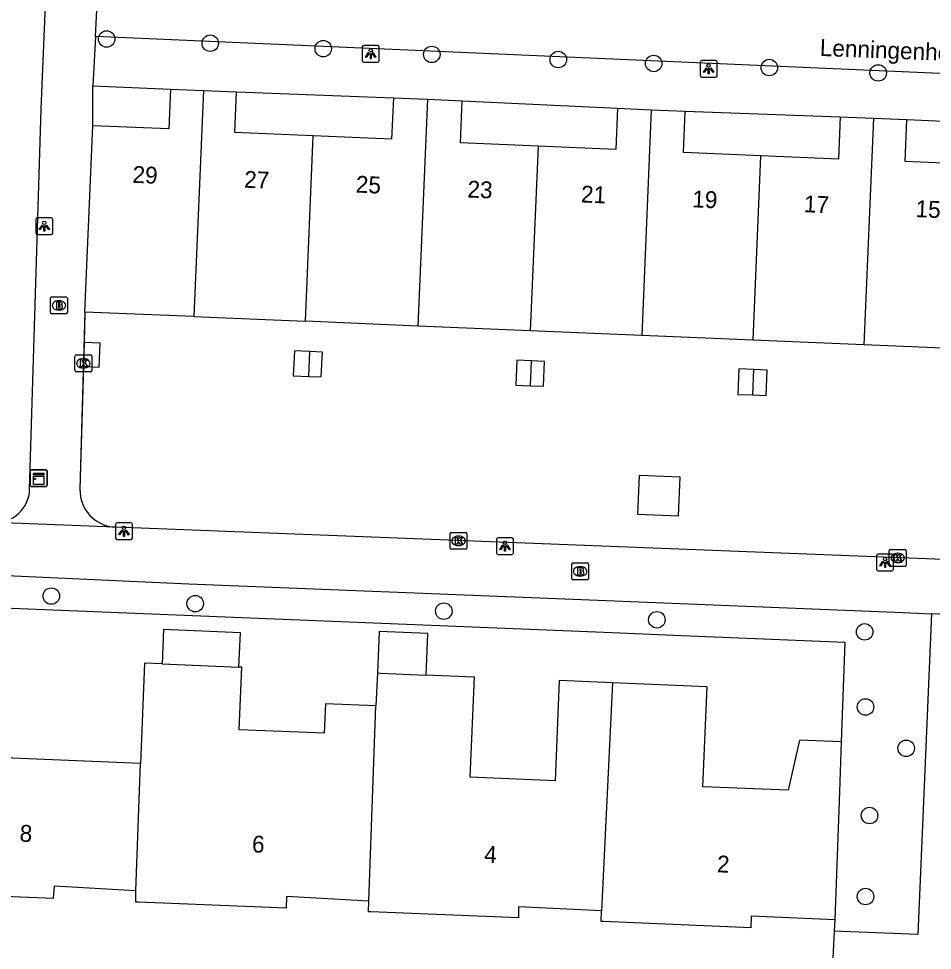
# Model space of a CAD drawing. Extents: x 160787 to 161428, y 386828 to 387483.
# Drawn here: x 161180.7 to 161234.9, y 386934.4 to 386989.7 of the extents above; entities that cross this region are included whole.
import ezdxf

# ---------------------------------------------------------------- set-up
doc = ezdxf.new("R2010")
doc.units = 0
for name, color, linetype in [('IMGEO_Boom', 7, 'Continuous'), ('IMGEO_Brandkraan', 7, 'Continuous'), ('IMGEO_Groenvoorziening', 7, 'Continuous'), ('IMGEO_Hek', 7, 'Continuous'), ('IMGEO_Kast', 7, 'Continuous'), ('IMGEO_Kolk', 7, 'Continuous'), ('IMGEO_Lichtpunt', 7, 'Continuous'), ('IMGEO_Muur', 7, 'Continuous'), ('IMGEO_Openbare_ruimte_label', 7, 'Continuous'), ('IMGEO_Pand', 7, 'Continuous'), ('IMGEO_Pand_nummerreeks', 7, 'Continuous'), ('IMGEO_Parkeervlak_open', 7, 'Continuous'), ('IMGEO_Rijbaan_lokaal_open', 7, 'Continuous'), ('IMGEO_Voetpad_open', 7, 'Continuous')]:
    doc.layers.add(name, color=color, linetype=linetype)

msp = doc.modelspace()

# ---------------------------------------------------------------- linework, layer by layer
at = {"layer": 'IMGEO_Boom'}
for centre in [(161185.871, 386988.468), (161192.016, 386988.213), (161198.719, 386987.894), (161205.156, 386987.55), (161212.659, 386987.244), (161218.321, 386987.014), (161225.177, 386986.771), (161231.639, 386986.452), (161182.586, 386955.418), (161191.125, 386954.971), (161205.869, 386954.523), (161218.509, 386954.01), (161230.832, 386953.293), (161230.885, 386948.838), (161233.297, 386946.389), (161231.123, 386942.4), (161230.886, 386937.596)]:
    msp.add_circle(centre, 0.489, dxfattribs=at)
at = {"layer": 'IMGEO_Brandkraan'}
for p, q in [((161182.539, 386972.235), (161182.539, 386973.087)), ((161182.614, 386973.161), (161183.466, 386973.161)), ((161183.027, 386972.941), (161183.052, 386972.941)), ((161183.54, 386973.087), (161183.54, 386972.235)), ((161183.466, 386972.161), (161182.614, 386972.161)), ((161183.05, 386972.381), (161183.025, 386972.381)), ((161213.459, 386956.459), (161213.459, 386957.311)), ((161213.534, 386957.385), (161214.386, 386957.385)), ((161214.46, 386957.311), (161214.46, 386956.459)), ((161213.947, 386957.165), (161213.972, 386957.165)), ((161214.386, 386956.385), (161213.534, 386956.385)), ((161213.97, 386956.605), (161213.945, 386956.605))]:
    msp.add_line(p, q, dxfattribs=at)
for points in [[(161182.539, 386972.235), (161182.539, 386973.087)], [(161182.614, 386973.161), (161183.466, 386973.161)], [(161182.887, 386972.861), (161182.887, 386972.461), (161183.1, 386972.461)], [(161183.118, 386972.861), (161182.887, 386972.861)], [(161183.066, 386972.78), (161183.012, 386972.78), (161183.012, 386972.704)], [(161183.012, 386972.704), (161183.065, 386972.704)], [(161183.54, 386973.087), (161183.54, 386972.235)], [(161183.466, 386972.161), (161182.614, 386972.161)], [(161183.074, 386972.628), (161183.012, 386972.628), (161183.012, 386972.547)], [(161183.012, 386972.547), (161183.074, 386972.547)], [(161213.459, 386956.459), (161213.459, 386957.311)], [(161213.534, 386957.385), (161214.386, 386957.385)], [(161214.46, 386957.311), (161214.46, 386956.459)], [(161213.807, 386957.085), (161213.807, 386956.685), (161214.02, 386956.685)], [(161214.038, 386957.085), (161213.807, 386957.085)], [(161213.986, 386957.004), (161213.932, 386957.004), (161213.932, 386956.928)], [(161213.932, 386956.928), (161213.985, 386956.928)], [(161213.994, 386956.852), (161213.932, 386956.852), (161213.932, 386956.771)], [(161213.932, 386956.771), (161213.994, 386956.771)], [(161214.386, 386956.385), (161213.534, 386956.385)]]:
    msp.add_lwpolyline(points, dxfattribs=at)
for centre, radius, start, end in [((161182.616, 386973.085), 0.0765, 91.552, 178.448), ((161182.616, 386973.085), 0.0765, 91.552, 178.448), ((161183.067, 386972.742), 0.0379, 267.8285, 90.9355), ((161183.122, 386972.716), 0.145, 59.4692, 91.5367), ((161183.147, 386972.763), 0.0922, 285.5137, 58.1501), ((161183.152, 386972.571), 0.105, 301.3115, 78.989), ((161183.464, 386973.085), 0.0765, 1.552, 88.448), ((161183.464, 386973.085), 0.0765, 1.552, 88.448), ((161182.616, 386972.237), 0.0765, 181.552, 268.448), ((161182.616, 386972.237), 0.0765, 181.552, 268.448), ((161183.075, 386972.587), 0.0404, 269.8759, 90.5077), ((161183.106, 386972.712), 0.251, 268.6676, 293.5347), ((161183.464, 386972.237), 0.0765, 271.552, 358.448), ((161183.464, 386972.237), 0.0765, 271.552, 358.448), ((161213.536, 386957.309), 0.0765, 91.552, 178.448), ((161213.536, 386957.309), 0.0765, 91.552, 178.448), ((161214.384, 386957.309), 0.0765, 1.552, 88.448), ((161214.384, 386957.309), 0.0765, 1.552, 88.448), ((161213.987, 386956.966), 0.0379, 267.8285, 90.9355), ((161213.995, 386956.811), 0.0404, 269.8759, 90.5077), ((161214.026, 386956.936), 0.251, 268.6676, 293.5347), ((161214.042, 386956.94), 0.145, 59.4692, 91.5367), ((161214.067, 386956.987), 0.0922, 285.5137, 58.1501), ((161214.072, 386956.795), 0.105, 301.3115, 78.989), ((161213.536, 386956.461), 0.0765, 181.552, 268.448), ((161213.536, 386956.461), 0.0765, 181.552, 268.448), ((161214.384, 386956.461), 0.0765, 271.552, 358.448), ((161214.384, 386956.461), 0.0765, 271.552, 358.448)]:
    msp.add_arc(centre, radius, start, end, dxfattribs=at)
for centre, major_axis, ratio, start_param, end_param in [((161183.026, 386972.661), (-0.387, 0.002), 0.722429, 4.712389, 7.853982), ((161183.051, 386972.661), (-0.39, 0.002), 0.717154, 1.570796, 4.712389), ((161213.946, 386956.885), (-0.387, 0.002), 0.722429, 4.712389, 7.853982), ((161213.971, 386956.885), (-0.39, 0.002), 0.717154, 1.570796, 4.712389)]:
    msp.add_ellipse(centre, major_axis=major_axis, ratio=ratio, start_param=start_param, end_param=end_param, dxfattribs=at)
at = {"layer": 'IMGEO_Groenvoorziening'}
for points in [[(161160.676, 386955.179), (161160.69, 386955.487), (161215.866, 386953.251), (161219.516, 386953.103), (161229.654, 386952.691), (161229.444, 386946.775)], [(161229.069, 386936.211), (161229.023, 386935.547)]]:
    msp.add_lwpolyline(points, dxfattribs=at)
at = {"layer": 'IMGEO_Hek'}
msp.add_lwpolyline([(161215.866, 386953.251), (161219.516, 386953.103), (161229.654, 386952.691), (161229.444, 386946.775)], dxfattribs=at)
at = {"layer": 'IMGEO_Kast'}
for p, q in [((161181.34, 386961.99), (161181.34, 386962.831)), ((161181.34, 386962.831), (161181.34, 386961.99)), ((161181.415, 386962.915), (161182.256, 386962.915)), ((161182.256, 386962.915), (161181.415, 386962.915)), ((161182.34, 386962.84), (161182.34, 386961.999)), ((161182.34, 386961.999), (161182.34, 386962.84)), ((161182.265, 386961.915), (161181.424, 386961.915)), ((161181.424, 386961.915), (161182.265, 386961.915))]:
    msp.add_line(p, q, dxfattribs=at)
for points in [[(161181.535, 386962.705), (161182.135, 386962.705), (161182.135, 386962.62), (161181.535, 386962.62), (161181.535, 386962.705)], [(161181.535, 386962.53), (161182.135, 386962.53), (161182.135, 386962.041), (161181.535, 386962.041), (161181.535, 386962.53)]]:
    msp.add_lwpolyline(points, dxfattribs=at)
msp.add_circle((161181.619, 386962.379), 0.0377, dxfattribs=at)
for centre, start, end in [((161181.418, 386962.837), 92.4484, 184.2845), ((161181.418, 386962.837), 92.4484, 184.2845), ((161182.262, 386962.837), 2.4484, 94.2845), ((161182.262, 386962.837), 2.4484, 94.2845), ((161181.418, 386961.993), 182.4484, 274.2845), ((161181.418, 386961.993), 182.4484, 274.2845), ((161182.262, 386961.993), 272.4484, 4.2845), ((161182.262, 386961.993), 272.4484, 4.2845)]:
    msp.add_arc(centre, 0.0779, start, end, dxfattribs=at)
at = {"layer": 'IMGEO_Kolk'}
for p, q in [((161183.993, 386968.798), (161183.993, 386969.65)), ((161184.068, 386969.724), (161184.92, 386969.724)), ((161184.481, 386969.504), (161184.506, 386969.504)), ((161184.994, 386969.65), (161184.994, 386968.798)), ((161184.504, 386968.944), (161184.479, 386968.944)), ((161184.92, 386968.724), (161184.068, 386968.724)), ((161206.243, 386958.269), (161206.243, 386959.121)), ((161206.318, 386959.195), (161207.17, 386959.195)), ((161206.731, 386958.975), (161206.756, 386958.975)), ((161207.244, 386959.121), (161207.244, 386958.269)), ((161206.754, 386958.415), (161206.729, 386958.415)), ((161207.17, 386958.195), (161206.318, 386958.195)), ((161232.291, 386957.255), (161232.291, 386958.107)), ((161232.366, 386958.181), (161233.218, 386958.181)), ((161232.779, 386957.961), (161232.804, 386957.961)), ((161233.292, 386958.107), (161233.292, 386957.255)), ((161232.802, 386957.401), (161232.777, 386957.401)), ((161233.218, 386957.181), (161232.366, 386957.181))]:
    msp.add_line(p, q, dxfattribs=at)
for points in [[(161183.993, 386968.798), (161183.993, 386969.65)], [(161184.068, 386969.724), (161184.92, 386969.724)], [(161184.314, 386969.424), (161184.437, 386969.424), (161184.437, 386969.273), (161184.567, 386969.424), (161184.731, 386969.424), (161184.585, 386969.273), (161184.738, 386969.024), (161184.586, 386969.024), (161184.501, 386969.188), (161184.437, 386969.121), (161184.437, 386969.024), (161184.314, 386969.024), (161184.314, 386969.424)], [(161184.994, 386969.65), (161184.994, 386968.798)], [(161184.92, 386968.724), (161184.068, 386968.724)], [(161206.243, 386958.269), (161206.243, 386959.121)], [(161206.318, 386959.195), (161207.17, 386959.195)], [(161206.564, 386958.895), (161206.687, 386958.895), (161206.687, 386958.744), (161206.817, 386958.895), (161206.981, 386958.895), (161206.835, 386958.744), (161206.988, 386958.495), (161206.836, 386958.495), (161206.751, 386958.659), (161206.687, 386958.592), (161206.687, 386958.495), (161206.564, 386958.495), (161206.564, 386958.895)], [(161207.244, 386959.121), (161207.244, 386958.269)], [(161207.17, 386958.195), (161206.318, 386958.195)], [(161232.291, 386957.255), (161232.291, 386958.107)], [(161232.366, 386958.181), (161233.218, 386958.181)], [(161232.612, 386957.881), (161232.735, 386957.881), (161232.735, 386957.73), (161232.865, 386957.881), (161233.029, 386957.881), (161232.883, 386957.73), (161233.036, 386957.481), (161232.884, 386957.481), (161232.799, 386957.645), (161232.735, 386957.578), (161232.735, 386957.481), (161232.612, 386957.481), (161232.612, 386957.881)], [(161233.292, 386958.107), (161233.292, 386957.255)], [(161233.218, 386957.181), (161232.366, 386957.181)]]:
    msp.add_lwpolyline(points, dxfattribs=at)
for centre, start, end in [((161184.07, 386969.648), 91.552, 178.448), ((161184.07, 386969.648), 91.552, 178.448), ((161184.918, 386969.648), 1.552, 88.448), ((161184.918, 386969.648), 1.552, 88.448), ((161184.07, 386968.8), 181.552, 268.448), ((161184.07, 386968.8), 181.552, 268.448), ((161184.918, 386968.8), 271.552, 358.448), ((161184.918, 386968.8), 271.552, 358.448), ((161206.32, 386959.119), 91.552, 178.448), ((161206.32, 386959.119), 91.552, 178.448), ((161207.168, 386959.119), 1.552, 88.448), ((161207.168, 386959.119), 1.552, 88.448), ((161206.32, 386958.271), 181.552, 268.448), ((161206.32, 386958.271), 181.552, 268.448), ((161207.168, 386958.271), 271.552, 358.448), ((161207.168, 386958.271), 271.552, 358.448), ((161232.368, 386958.105), 91.552, 178.448), ((161232.368, 386958.105), 91.552, 178.448), ((161233.216, 386958.105), 1.552, 88.448), ((161233.216, 386958.105), 1.552, 88.448), ((161232.368, 386957.257), 181.552, 268.448), ((161232.368, 386957.257), 181.552, 268.448), ((161233.216, 386957.257), 271.552, 358.448), ((161233.216, 386957.257), 271.552, 358.448)]:
    msp.add_arc(centre, 0.0765, start, end, dxfattribs=at)
for centre, major_axis, ratio, start_param, end_param in [((161184.48, 386969.224), (-0.387, 0.002), 0.722429, 4.712389, 7.853982), ((161184.505, 386969.224), (-0.39, 0.002), 0.717154, 1.570796, 4.712389), ((161206.73, 386958.695), (-0.387, 0.002), 0.722429, 4.712389, 7.853982), ((161206.755, 386958.695), (-0.39, 0.002), 0.717154, 1.570796, 4.712389), ((161232.778, 386957.681), (-0.387, 0.002), 0.722429, 4.712389, 7.853982), ((161232.803, 386957.681), (-0.39, 0.002), 0.717154, 1.570796, 4.712389)]:
    msp.add_ellipse(centre, major_axis=major_axis, ratio=ratio, start_param=start_param, end_param=end_param, dxfattribs=at)
at = {"layer": 'IMGEO_Lichtpunt'}
for p, q in [((161201.036, 386987.991), (161201.036, 386987.184)), ((161201.036, 386987.991), (161201.036, 386987.184)), ((161201.938, 386988.086), (161201.13, 386988.086)), ((161201.938, 386988.086), (161201.13, 386988.086)), ((161202.032, 386987.184), (161202.032, 386987.991)), ((161202.032, 386987.184), (161202.032, 386987.991)), ((161201.13, 386987.09), (161201.938, 386987.09)), ((161201.13, 386987.09), (161201.938, 386987.09)), ((161221.081, 386987.096), (161221.081, 386986.289)), ((161221.081, 386987.096), (161221.081, 386986.289)), ((161221.983, 386987.191), (161221.175, 386987.191)), ((161221.983, 386987.191), (161221.175, 386987.191)), ((161222.077, 386986.289), (161222.077, 386987.096)), ((161222.077, 386986.289), (161222.077, 386987.096)), ((161221.175, 386986.195), (161221.983, 386986.195)), ((161221.175, 386986.195), (161221.983, 386986.195)), ((161181.674, 386977.762), (161181.674, 386976.955)), ((161181.674, 386977.762), (161181.674, 386976.955)), ((161182.576, 386977.857), (161181.768, 386977.857)), ((161182.576, 386977.857), (161181.768, 386977.857)), ((161182.67, 386976.955), (161182.67, 386977.762)), ((161182.67, 386976.955), (161182.67, 386977.762)), ((161181.768, 386976.861), (161182.576, 386976.861)), ((161181.768, 386976.861), (161182.576, 386976.861)), ((161186.4, 386959.668), (161186.4, 386958.861)), ((161186.4, 386959.668), (161186.4, 386958.861)), ((161187.302, 386959.763), (161186.494, 386959.763)), ((161187.302, 386959.763), (161186.494, 386959.763)), ((161187.396, 386958.861), (161187.396, 386959.668)), ((161187.396, 386958.861), (161187.396, 386959.668)), ((161209.901, 386958.882), (161209.093, 386958.882)), ((161209.901, 386958.882), (161209.093, 386958.882)), ((161186.494, 386958.767), (161187.302, 386958.767)), ((161186.494, 386958.767), (161187.302, 386958.767)), ((161208.999, 386958.787), (161208.999, 386957.98)), ((161208.999, 386958.787), (161208.999, 386957.98)), ((161209.995, 386957.98), (161209.995, 386958.787)), ((161209.995, 386957.98), (161209.995, 386958.787)), ((161209.093, 386957.886), (161209.901, 386957.886)), ((161209.093, 386957.886), (161209.901, 386957.886)), ((161231.546, 386957.817), (161231.546, 386957.01)), ((161231.546, 386957.817), (161231.546, 386957.01)), ((161232.448, 386957.912), (161231.64, 386957.912)), ((161232.448, 386957.912), (161231.64, 386957.912)), ((161232.542, 386957.01), (161232.542, 386957.817)), ((161232.542, 386957.01), (161232.542, 386957.817)), ((161231.64, 386956.916), (161232.448, 386956.916)), ((161231.64, 386956.916), (161232.448, 386956.916))]:
    msp.add_line(p, q, dxfattribs=at)
for points in [[(161201.41, 386987.655), (161201.449, 386987.627), (161201.261, 386987.365), (161201.223, 386987.392), (161201.41, 386987.655)], [(161201.512, 386987.607), (161201.559, 386987.607), (161201.559, 386987.285), (161201.512, 386987.285), (161201.512, 386987.607)], [(161201.622, 386987.627), (161201.66, 386987.654), (161201.847, 386987.392), (161201.808, 386987.364), (161201.622, 386987.627)], [(161221.455, 386986.76), (161221.494, 386986.732), (161221.306, 386986.47), (161221.268, 386986.497), (161221.455, 386986.76)], [(161221.557, 386986.712), (161221.604, 386986.712), (161221.604, 386986.39), (161221.557, 386986.39), (161221.557, 386986.712)], [(161221.667, 386986.732), (161221.705, 386986.759), (161221.892, 386986.497), (161221.853, 386986.469), (161221.667, 386986.732)], [(161182.048, 386977.426), (161182.087, 386977.398), (161181.899, 386977.136), (161181.861, 386977.163), (161182.048, 386977.426)], [(161182.15, 386977.378), (161182.197, 386977.378), (161182.197, 386977.056), (161182.15, 386977.056), (161182.15, 386977.378)], [(161182.26, 386977.398), (161182.298, 386977.425), (161182.485, 386977.163), (161182.446, 386977.135), (161182.26, 386977.398)], [(161186.774, 386959.332), (161186.813, 386959.304), (161186.625, 386959.042), (161186.587, 386959.069), (161186.774, 386959.332)], [(161186.876, 386959.284), (161186.923, 386959.284), (161186.923, 386958.962), (161186.876, 386958.962), (161186.876, 386959.284)], [(161186.986, 386959.304), (161187.024, 386959.331), (161187.211, 386959.069), (161187.172, 386959.041), (161186.986, 386959.304)], [(161209.373, 386958.451), (161209.412, 386958.423), (161209.224, 386958.161), (161209.186, 386958.188), (161209.373, 386958.451)], [(161209.475, 386958.403), (161209.522, 386958.403), (161209.522, 386958.081), (161209.475, 386958.081), (161209.475, 386958.403)], [(161209.585, 386958.423), (161209.623, 386958.45), (161209.81, 386958.188), (161209.771, 386958.16), (161209.585, 386958.423)], [(161231.92, 386957.481), (161231.959, 386957.453), (161231.771, 386957.191), (161231.733, 386957.218), (161231.92, 386957.481)], [(161232.022, 386957.433), (161232.069, 386957.433), (161232.069, 386957.111), (161232.022, 386957.111), (161232.022, 386957.433)], [(161232.132, 386957.453), (161232.17, 386957.48), (161232.357, 386957.218), (161232.318, 386957.19), (161232.132, 386957.453)]]:
    msp.add_lwpolyline(points, dxfattribs=at)
for centre in [(161201.535, 386987.789), (161221.58, 386986.894), (161182.173, 386977.56), (161186.899, 386959.466), (161209.498, 386958.585), (161232.045, 386957.615)]:
    msp.add_circle(centre, 0.0994, dxfattribs=at)
for centre, start, end in [((161201.13, 386987.991), 90, 180), ((161201.13, 386987.991), 90, 180), ((161201.938, 386987.991), 0, 90), ((161201.938, 386987.991), 0, 90), ((161201.13, 386987.184), 180, 270), ((161201.13, 386987.184), 180, 270), ((161201.938, 386987.184), 270, 0), ((161201.938, 386987.184), 270, 360), ((161221.175, 386987.096), 90, 180), ((161221.175, 386987.096), 90, 180), ((161221.983, 386987.096), 0, 90), ((161221.983, 386987.096), 0, 90), ((161221.175, 386986.289), 180, 270), ((161221.175, 386986.289), 180, 270), ((161221.983, 386986.289), 270, 0), ((161221.983, 386986.289), 270, 360), ((161181.768, 386977.762), 90, 180), ((161181.768, 386977.762), 90, 180), ((161182.576, 386977.762), 0, 90), ((161182.576, 386977.762), 0, 90), ((161181.768, 386976.955), 180, 270), ((161181.768, 386976.955), 180, 270), ((161182.576, 386976.955), 270, 0), ((161182.576, 386976.955), 270, 360), ((161186.494, 386959.668), 90, 180), ((161186.494, 386959.668), 90, 180), ((161187.302, 386959.668), 0, 90), ((161187.302, 386959.668), 0, 90), ((161186.494, 386958.861), 180, 270), ((161186.494, 386958.861), 180, 270), ((161187.302, 386958.861), 270, 0), ((161187.302, 386958.861), 270, 360), ((161209.093, 386958.787), 90, 180), ((161209.093, 386958.787), 90, 180), ((161209.901, 386958.787), 0, 90), ((161209.901, 386958.787), 0, 90), ((161209.093, 386957.98), 180, 270), ((161209.093, 386957.98), 180, 270), ((161209.901, 386957.98), 270, 0), ((161209.901, 386957.98), 270, 360), ((161231.64, 386957.817), 90, 180), ((161231.64, 386957.817), 90, 180), ((161232.448, 386957.817), 0, 90), ((161232.448, 386957.817), 0, 90), ((161231.64, 386957.01), 180, 270), ((161231.64, 386957.01), 180, 270), ((161232.448, 386957.01), 270, 0), ((161232.448, 386957.01), 270, 360)]:
    msp.add_arc(centre, 0.0946, start, end, dxfattribs=at)
at = {"layer": 'IMGEO_Muur'}
msp.add_lwpolyline([(161184.581, 386972.267), (161184.286, 386961.769)], dxfattribs=at)
at = {"layer": 'IMGEO_Pand'}
for points in [[(161189.65, 386985.491), (161189.55, 386983.132), (161185.046, 386983.322)], [(161189.65, 386985.491), (161191.608, 386985.409)], [(161191.608, 386985.409), (161191.044, 386971.995)], [(161191.608, 386985.409), (161193.567, 386985.326)], [(161198.12, 386982.725), (161193.466, 386982.92), (161193.567, 386985.326)], [(161202.878, 386984.972), (161202.775, 386982.529), (161198.12, 386982.725)], [(161202.878, 386984.972), (161204.922, 386984.886)], [(161204.357, 386971.435), (161204.922, 386984.886)], [(161204.922, 386984.886), (161206.967, 386984.8)], [(161211.462, 386982.102), (161206.862, 386982.295), (161206.967, 386984.8)], [(161216.168, 386984.355), (161216.065, 386981.908), (161211.462, 386982.102)], [(161216.168, 386984.355), (161218.178, 386984.27)], [(161218.178, 386984.27), (161217.615, 386970.877)], [(161218.178, 386984.27), (161220.186, 386984.186)], [(161224.68, 386981.535), (161220.083, 386981.729), (161220.186, 386984.186)], [(161229.38, 386983.846), (161229.275, 386981.342), (161224.68, 386981.535)], [(161229.38, 386983.846), (161231.358, 386983.763)], [(161231.358, 386983.763), (161230.793, 386970.323)], [(161231.358, 386983.763), (161233.333, 386983.68)], [(161184.581, 386972.267), (161185.046, 386983.322)], [(161237.83, 386981), (161233.229, 386981.194), (161233.333, 386983.68)], [(161197.657, 386971.717), (161198.12, 386982.725)], [(161211.462, 386982.102), (161211.002, 386971.155)], [(161224.22, 386970.599), (161224.68, 386981.535)], [(161191.044, 386971.995), (161184.581, 386972.267)], [(161191.044, 386971.995), (161197.657, 386971.717)], [(161204.357, 386971.435), (161197.657, 386971.717)], [(161211.002, 386971.155), (161204.357, 386971.435)], [(161217.615, 386970.877), (161211.002, 386971.155)], [(161224.22, 386970.599), (161217.615, 386970.877)], [(161230.793, 386970.323), (161224.22, 386970.599)], [(161184.53, 386970.461), (161184.49, 386969.029)], [(161184.49, 386969.029), (161185.423, 386968.99), (161185.483, 386970.421), (161184.53, 386970.461)], [(161197.918, 386969.925), (161197.005, 386969.963), (161196.943, 386968.484), (161197.856, 386968.446)], [(161197.856, 386968.446), (161197.918, 386969.925)], [(161197.856, 386968.446), (161198.603, 386968.415), (161198.665, 386969.893), (161197.918, 386969.925)], [(161237.37, 386970.046), (161230.793, 386970.323)], [(161211.08, 386969.373), (161210.195, 386969.41), (161210.133, 386967.933), (161211.018, 386967.895)], [(161211.018, 386967.895), (161211.08, 386969.373)], [(161211.018, 386967.895), (161211.786, 386967.863), (161211.848, 386969.34), (161211.08, 386969.373)], [(161224.256, 386968.855), (161223.38, 386968.892), (161223.316, 386967.384), (161224.192, 386967.347)], [(161224.192, 386967.347), (161224.256, 386968.855)], [(161224.192, 386967.347), (161224.993, 386967.313), (161225.057, 386968.821), (161224.256, 386968.855)], [(161217.357, 386960.284), (161219.785, 386960.182), (161219.881, 386962.476), (161217.453, 386962.578), (161217.357, 386960.284)], [(161193.716, 386951.202), (161193.802, 386953.239), (161189.247, 386953.429), (161189.162, 386951.392)], [(161204.823, 386950.736), (161204.926, 386953.195), (161202.032, 386953.316), (161201.929, 386950.857)], [(161187.872, 386945.492), (161179.819, 386945.83), (161180.068, 386951.774), (161174.502, 386952.007), (161174.343, 386952.014), (161174.249, 386949.766)], [(161189.162, 386951.392), (161188.121, 386951.436), (161187.872, 386945.492)], [(161189.162, 386951.392), (161193.716, 386951.202)], [(161201.847, 386948.9), (161198.85, 386949.025), (161198.777, 386947.282), (161193.741, 386947.493), (161193.896, 386951.194), (161193.716, 386951.202)], [(161201.929, 386950.857), (161201.847, 386948.9)], [(161201.929, 386950.857), (161202.108, 386950.85), (161204.823, 386950.736)], [(161215.882, 386950.272), (161212.719, 386950.405), (161212.47, 386944.451), (161207.435, 386944.672), (161207.684, 386950.616), (161204.823, 386950.736)], [(161215.882, 386950.272), (161215.215, 386936.745)], [(161229.444, 386946.775), (161226.966, 386946.863), (161226.3, 386943.907), (161221.233, 386944.093), (161221.482, 386950.037), (161215.882, 386950.272)], [(161201.422, 386937.32), (161201.847, 386948.9)], [(161229.444, 386946.775), (161229.338, 386943.796), (161229.069, 386936.211)], [(161187.604, 386937.925), (161187.872, 386945.492)], [(161187.604, 386937.925), (161182.749, 386938.215), (161182.699, 386937.474), (161173.975, 386937.825), (161173.8, 386937.832), (161173.824, 386938.467)], [(161201.422, 386937.32), (161196.531, 386937.587), (161196.512, 386936.898), (161187.764, 386937.263), (161187.602, 386937.27), (161187.604, 386937.925)], [(161215.215, 386936.745), (161210.304, 386936.987), (161210.291, 386936.326), (161201.551, 386936.689), (161201.41, 386936.695), (161201.422, 386937.32)], [(161229.069, 386936.211), (161224.1, 386936.426), (161224.073, 386935.736), (161215.35, 386936.109), (161215.197, 386936.116), (161215.215, 386936.745)]]:
    msp.add_lwpolyline(points, dxfattribs=at)
at = {"layer": 'IMGEO_Parkeervlak_open'}
for points in [[(161185.056, 386985.679), (161189.65, 386985.491)], [(161193.567, 386985.326), (161202.878, 386984.972)], [(161206.967, 386984.8), (161216.168, 386984.355)], [(161220.186, 386984.186), (161229.38, 386983.846)], [(161233.333, 386983.68), (161242.531, 386983.267)]]:
    msp.add_lwpolyline(points, dxfattribs=at)
at = {"layer": 'IMGEO_Rijbaan_lokaal_open'}
for points in [[(161185.206, 386988.619), (161185.785, 387000), (161186.267, 387011.126)], [(161291.727, 386983.944), (161185.206, 386988.619)]]:
    msp.add_lwpolyline(points, dxfattribs=at)
at = {"layer": 'IMGEO_Voetpad_open'}
for points in [[(161181.304, 386961.748), (161181.981, 386984.306), (161182.634, 387000), (161183.108, 387011.382), (161185.266, 387063.253)], [(161185.206, 386988.619), (161185.056, 386985.679)], [(161185.046, 386983.322), (161185.056, 386985.679)], [(161184.581, 386972.267), (161184.53, 386970.461)], [(161184.49, 386969.029), (161184.286, 386961.769)], [(161186.392, 386959.511), (161186.358, 386959.509), (161179.257, 386959.782), (161179.198, 386959.791)], [(161242.084, 386957.33), (161186.392, 386959.511)], [(161156.191, 386957.722), (161190.749, 386956.141), (161213.54, 386955.235), (161233.098, 386954.435), (161234.795, 386954.368)], [(161234.795, 386954.368), (161233.991, 386935.334), (161229.023, 386935.547)], [(161237.237, 386954.272), (161234.795, 386954.368)], [(161229.023, 386935.547), (161228.777, 386930.274)]]:
    msp.add_lwpolyline(points, dxfattribs=at)
for centre, radius, start, end in [((161179.287, 386961.807), 2.018, 267.4671, 358.3324), ((161186.48, 386961.704), 2.195, 178.3113, 267.699)]:
    msp.add_arc(centre, radius, start, end, dxfattribs=at)

# ---------------------------------------------------------------- texts
at = {"layer": 'IMGEO_Openbare_ruimte_label'}
msp.add_text('Lenningenhof', height=1, rotation=357.7644, dxfattribs=at).set_placement((161228.161, 386987.462))
at = {"layer": 'IMGEO_Pand_nummerreeks'}
for s, rotation, p in [('29', 357.4941, (161187.389, 386979.937)), ('27', 357.4941, (161194.011, 386979.647)), ('25', 357.4941, (161200.634, 386979.357)), ('23', 357.4941, (161207.256, 386979.067)), ('21', 357.4941, (161213.992, 386978.773)), ('19', 357.4941, (161220.592, 386978.484)), ('17', 357.4941, (161227.215, 386978.194)), ('15', 357.4941, (161233.838, 386977.904)), ('8', 356.5817, (161180.686, 386940.863)), ('6', 356.8774, (161194.471, 386940.224)), ('4', 357.181, (161208.246, 386939.611)), ('2', 357.5225, (161222.056, 386939.036))]:
    msp.add_text(s, height=1, rotation=rotation, dxfattribs=at).set_placement(p)

doc.saveas('drawing.dxf')
